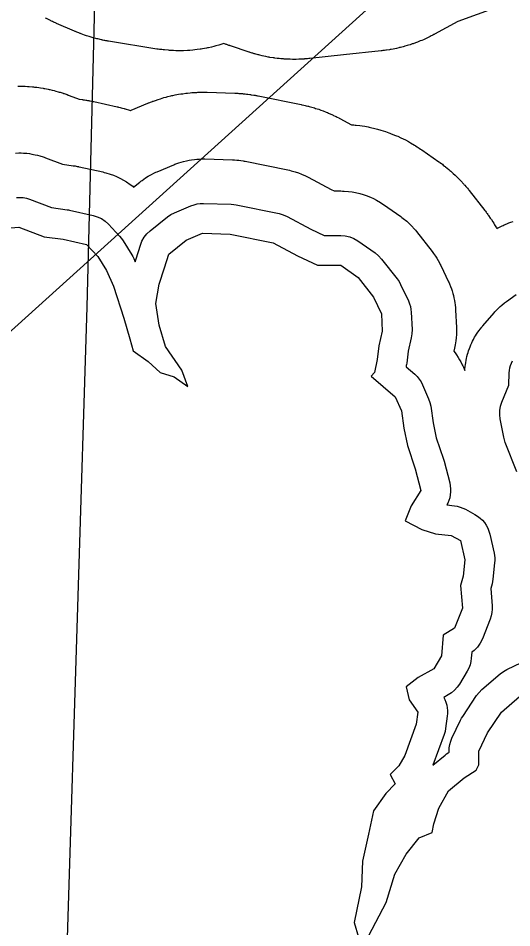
# Model space of a CAD drawing. Extents: x 1950930 to 2061844, y 904556 to 1017002.
# Drawn here: x 1989848 to 1991089, y 1003195 to 1005485 of the extents above; entities that cross this region are included whole.
import ezdxf

# ---------------------------------------------------------------- set-up
doc = ezdxf.new("R2010")
doc.units = 0
for name, color, linetype in [('Exist Hydrographic Buffer Line', 7, 'Continuous'), ('Exist Hydrographic Lake Shore', 7, 'Continuous'), ('Exist Road Secondary Structure Standard Bridge Number Label', 7, 'Continuous'), ('Exist Utilities Electrical Transmission Line', 7, 'Continuous')]:
    doc.layers.add(name, color=color, linetype=linetype)

msp = doc.modelspace()

# ---------------------------------------------------------------- linework, layer by layer
at = {"layer": 'Exist Hydrographic Buffer Line'}
for points in [[(1991050.6, 1005511.7), (1990953.4, 1005476.8), (1990895, 1005444.8), (1990894.1, 1005444.3), (1990893.1, 1005443.8), (1990890.7, 1005442.5), (1990888.8, 1005441.5), (1990886.9, 1005440.6), (1990884.4, 1005439.3), (1990883.5, 1005438.9), (1990882.6, 1005438.4), (1990875.8, 1005435.1), (1990873.9, 1005434.2), (1990872, 1005433.4), (1990866.9, 1005431), (1990863.1, 1005429.4), (1990859.2, 1005427.8), (1990854, 1005425.7), (1990852, 1005425), (1990850.1, 1005424.2), (1990843.1, 1005421.6), (1990841.1, 1005420.9), (1990839.1, 1005420.2), (1990833.8, 1005418.5), (1990829.8, 1005417.2), (1990825.8, 1005416), (1990820.4, 1005414.4), (1990818.4, 1005413.9), (1990816.4, 1005413.3), (1990809.1, 1005411.5), (1990807.1, 1005411), (1990805, 1005410.5), (1990799.6, 1005409.2), (1990795.5, 1005408.3), (1990791.4, 1005407.5), (1990785.9, 1005406.6), (1990783.8, 1005406.2), (1990781.7, 1005405.9), (1990774.3, 1005404.7), (1990773.3, 1005404.6), (1990772.2, 1005404.4), (1990769.5, 1005404.1), (1990767.4, 1005403.8), (1990765.3, 1005403.5), (1990762.5, 1005403.2), (1990761.5, 1005403.1), (1990760.4, 1005403), (1990665.9, 1005393.3), (1990581.1, 1005383.7), (1990580, 1005383.6), (1990578.9, 1005383.4), (1990575.8, 1005383.1), (1990573.6, 1005382.9), (1990571.3, 1005382.7), (1990568.2, 1005382.5), (1990567.1, 1005382.4), (1990566, 1005382.4), (1990557.8, 1005381.9), (1990555.5, 1005381.8), (1990553.3, 1005381.7), (1990547.2, 1005381.5), (1990542.6, 1005381.4), (1990538, 1005381.5), (1990531.9, 1005381.6), (1990529.7, 1005381.7), (1990527.4, 1005381.8), (1990519.2, 1005382.2), (1990516.9, 1005382.3), (1990514.7, 1005382.5), (1990508.6, 1005382.9), (1990504, 1005383.3), (1990499.5, 1005383.9), (1990493.5, 1005384.7), (1990491.2, 1005385), (1990488.9, 1005385.3), (1990480.9, 1005386.6), (1990478.6, 1005387), (1990476.4, 1005387.4), (1990470.4, 1005388.5), (1990465.9, 1005389.4), (1990461.5, 1005390.5), (1990455.6, 1005391.9), (1990453.3, 1005392.5), (1990451.1, 1005393.1), (1990443.3, 1005395.2), (1990442.2, 1005395.5), (1990441.1, 1005395.8), (1990438.1, 1005396.7), (1990435.9, 1005397.3), (1990433.8, 1005398), (1990430.9, 1005398.9), (1990429.8, 1005399.3), (1990428.7, 1005399.7), (1990381.4, 1005415.4), (1990380.5, 1005415.7), (1990379.7, 1005416), (1990377.5, 1005416.7), (1990375.9, 1005417.3), (1990374.3, 1005417.9), (1990372.1, 1005418.7), (1990371.3, 1005419), (1990370.5, 1005419.3), (1990365.1, 1005421.4), (1990357.7, 1005419), (1990355, 1005418.1), (1990352.2, 1005417.3), (1990345, 1005415.2), (1990339.5, 1005413.8), (1990333.9, 1005412.5), (1990326.5, 1005410.9), (1990323.8, 1005410.3), (1990321, 1005409.8), (1990311, 1005408), (1990308.2, 1005407.5), (1990305.4, 1005407.1), (1990297.9, 1005406), (1990292.3, 1005405.3), (1990286.6, 1005404.7), (1990279.1, 1005404.2), (1990276.2, 1005404), (1990273.4, 1005403.8), (1990263.3, 1005403.4), (1990260.4, 1005403.3), (1990257.6, 1005403.2), (1990250, 1005403.2), (1990244.4, 1005403.2), (1990238.7, 1005403.5), (1990231.1, 1005403.9), (1990228.3, 1005404.1), (1990225.5, 1005404.3), (1990215.4, 1005405.3), (1990214, 1005405.4), (1990212.5, 1005405.6), (1990208.8, 1005406), (1990206, 1005406.3), (1990203.2, 1005406.7), (1990199.4, 1005407.2), (1990198, 1005407.4), (1990196.6, 1005407.6), (1990074.4, 1005427.4), (1990073.1, 1005427.6), (1990071.8, 1005427.8), (1990068.3, 1005428.4), (1990065.7, 1005428.9), (1990063.2, 1005429.4), (1990059.7, 1005430.2), (1990058.4, 1005430.4), (1990057.2, 1005430.7), (1990048, 1005432.8), (1990045.4, 1005433.4), (1990042.9, 1005434), (1990036.1, 1005435.8), (1990031, 1005437.2), (1990026, 1005438.7), (1990019.4, 1005440.9), (1990016.9, 1005441.8), (1990014.4, 1005442.6), (1990005.6, 1005445.8), (1990004.3, 1005446.3), (1990003.1, 1005446.8), (1989999.8, 1005448), (1989997.4, 1005449), (1989994.9, 1005449.9), (1989991.7, 1005451.3), (1989990.5, 1005451.8), (1989989.3, 1005452.3), (1989943.9, 1005472.1), (1989942.8, 1005472.6), (1989941.7, 1005473.1), (1989938.6, 1005474.5), (1989936.3, 1005475.5), (1989934.1, 1005476.6), (1989931.1, 1005478.1), (1989929.9, 1005478.6), (1989928.8, 1005479.2), (1989920.8, 1005483.2), (1989918.6, 1005484.4), (1989916.4, 1005485.6)], [(1989846.8, 1005313.9), (1989849.1, 1005314), (1989855.3, 1005313.9), (1989860, 1005313.9), (1989864.7, 1005313.7), (1989870.9, 1005313.3), (1989873.2, 1005313.2), (1989875.5, 1005313), (1989883.8, 1005312.3), (1989886.1, 1005312.1), (1989888.5, 1005311.8), (1989894.6, 1005311.1), (1989899.3, 1005310.5), (1989903.9, 1005309.8), (1989910, 1005308.8), (1989912.3, 1005308.4), (1989914.6, 1005307.9), (1989922.8, 1005306.3), (1989925.1, 1005305.8), (1989927.3, 1005305.3), (1989933.4, 1005303.9), (1989937.9, 1005302.8), (1989942.4, 1005301.6), (1989948.4, 1005299.9), (1989950.6, 1005299.2), (1989952.9, 1005298.6), (1989960.8, 1005296), (1989961.9, 1005295.7), (1989963, 1005295.3), (1989966, 1005294.3), (1989968.2, 1005293.6), (1989970.4, 1005292.8), (1989973.3, 1005291.7), (1989974.4, 1005291.3), (1989975.5, 1005290.9), (1990000.8, 1005281.3), (1990008.6, 1005280.2), (1990009.1, 1005280.2), (1990009.5, 1005280.1), (1990010.7, 1005280), (1990011.5, 1005279.8), (1990012.4, 1005279.7), (1990013.5, 1005279.5), (1990014, 1005279.5), (1990014.4, 1005279.4), (1990017.5, 1005278.9), (1990018.3, 1005278.8), (1990019.2, 1005278.6), (1990021.5, 1005278.2), (1990023.2, 1005277.9), (1990024.9, 1005277.6), (1990027.2, 1005277.2), (1990028.1, 1005277), (1990029, 1005276.9), (1990032, 1005276.2), (1990032.4, 1005276.2), (1990032.9, 1005276.1), (1990034, 1005275.8), (1990034.9, 1005275.7), (1990035.7, 1005275.5), (1990036.9, 1005275.2), (1990037.3, 1005275.1), (1990037.7, 1005275), (1990096.5, 1005262), (1990098.1, 1005261.6), (1990099.6, 1005261.2), (1990103.7, 1005260.2), (1990106.8, 1005259.5), (1990109.9, 1005258.6), (1990113.9, 1005257.5), (1990115.5, 1005257), (1990117, 1005256.6), (1990127.8, 1005253.3), (1990130.2, 1005252.6), (1990130.9, 1005252.9), (1990132.2, 1005253.5), (1990173.6, 1005270.9), (1990174.7, 1005271.3), (1990175.7, 1005271.8), (1990178.5, 1005272.9), (1990180.6, 1005273.7), (1990182.7, 1005274.5), (1990185.5, 1005275.6), (1990186.6, 1005276), (1990187.6, 1005276.4), (1990195.2, 1005279.1), (1990197.4, 1005279.9), (1990199.5, 1005280.6), (1990205.2, 1005282.5), (1990209.5, 1005283.8), (1990213.9, 1005285.1), (1990219.7, 1005286.6), (1990221.9, 1005287.2), (1990224.1, 1005287.7), (1990231.9, 1005289.6), (1990234.1, 1005290.2), (1990236.3, 1005290.6), (1990242.2, 1005291.9), (1990246.6, 1005292.8), (1990251.1, 1005293.6), (1990257, 1005294.5), (1990259.2, 1005294.8), (1990261.5, 1005295.1), (1990269.5, 1005296.2), (1990271.7, 1005296.5), (1990273.9, 1005296.7), (1990279.9, 1005297.3), (1990284.4, 1005297.7), (1990288.9, 1005298), (1990294.9, 1005298.3), (1990297.2, 1005298.4), (1990299.5, 1005298.5), (1990307.5, 1005298.7), (1990308.6, 1005298.7), (1990309.8, 1005298.7), (1990312.8, 1005298.7), (1990315, 1005298.7), (1990317.3, 1005298.7), (1990320.3, 1005298.6), (1990321.4, 1005298.6), (1990322.6, 1005298.6), (1990392.3, 1005296.4), (1990393.2, 1005296.4), (1990394.1, 1005296.3), (1990396.4, 1005296.2), (1990398.2, 1005296.2), (1990399.9, 1005296.1), (1990402.3, 1005295.9), (1990403.2, 1005295.9), (1990404.1, 1005295.8), (1990410.3, 1005295.3), (1990412.1, 1005295.2), (1990413.9, 1005295), (1990418.6, 1005294.6), (1990422.1, 1005294.2), (1990425.6, 1005293.8), (1990430.2, 1005293.1), (1990432, 1005292.9), (1990433.7, 1005292.6), (1990440, 1005291.6), (1990440.8, 1005291.5), (1990441.7, 1005291.4), (1990444, 1005291), (1990445.8, 1005290.7), (1990447.5, 1005290.3), (1990449.8, 1005289.9), (1990450.7, 1005289.7), (1990451.5, 1005289.5), (1990559.4, 1005267.7), (1990560.9, 1005267.4), (1990562.4, 1005267.1), (1990566.4, 1005266.2), (1990569.4, 1005265.5), (1990572.4, 1005264.8), (1990576.3, 1005263.8), (1990577.8, 1005263.4), (1990579.3, 1005263), (1990589.9, 1005260), (1990592.8, 1005259.1), (1990595.8, 1005258.2), (1990603.6, 1005255.7), (1990609.4, 1005253.8), (1990615.1, 1005251.6), (1990622.7, 1005248.5), (1990625.6, 1005247.4), (1990628.4, 1005246.1), (1990638.4, 1005241.7), (1990639.8, 1005241), (1990641.2, 1005240.4), (1990644.9, 1005238.7), (1990647.7, 1005237.3), (1990650.4, 1005236), (1990654.1, 1005234.1), (1990655.4, 1005233.4), (1990656.8, 1005232.7), (1990686.3, 1005216.8), (1990691.8, 1005216.4), (1990695, 1005216.1), (1990698.2, 1005215.8), (1990706.7, 1005214.8), (1990713, 1005214), (1990719.4, 1005212.9), (1990727.8, 1005211.2), (1990730.9, 1005210.6), (1990734, 1005209.9), (1990745.2, 1005207.3), (1990748.3, 1005206.5), (1990751.4, 1005205.7), (1990759.7, 1005203.5), (1990765.8, 1005201.6), (1990771.9, 1005199.6), (1990779.9, 1005196.7), (1990783, 1005195.6), (1990785.9, 1005194.4), (1990796.6, 1005190.2), (1990799.5, 1005189), (1990802.5, 1005187.7), (1990810.3, 1005184.2), (1990816.1, 1005181.5), (1990821.8, 1005178.5), (1990829.3, 1005174.4), (1990832.1, 1005172.9), (1990834.9, 1005171.3), (1990844.7, 1005165.4), (1990846.1, 1005164.6), (1990847.5, 1005163.8), (1990851.1, 1005161.5), (1990853.8, 1005159.8), (1990856.5, 1005158), (1990860.1, 1005155.7), (1990861.4, 1005154.8), (1990862.7, 1005153.8), (1990906.3, 1005123.3), (1990907.6, 1005122.4), (1990908.8, 1005121.5), (1990912.2, 1005119.1), (1990914.7, 1005117.2), (1990917.1, 1005115.3), (1990920.4, 1005112.8), (1990921.6, 1005111.8), (1990922.8, 1005110.8), (1990931.4, 1005103.8), (1990933.8, 1005101.8), (1990936.1, 1005099.8), (1990942.3, 1005094.3), (1990946.9, 1005090.1), (1990951.4, 1005085.7), (1990957.2, 1005079.8), (1990959.3, 1005077.6), (1990961.4, 1005075.3), (1990968.9, 1005067.1), (1990969.9, 1005065.9), (1990971, 1005064.8), (1990973.7, 1005061.7), (1990975.7, 1005059.3), (1990977.7, 1005056.9), (1990980.3, 1005053.7), (1990981.3, 1005052.5), (1990982.2, 1005051.3), (1991021.5, 1005001.1), (1991022.2, 1005000.2), (1991022.9, 1004999.3), (1991024.8, 1004996.8), (1991026.2, 1004994.9), (1991027.5, 1004993), (1991029.3, 1004990.5), (1991030, 1004989.6), (1991030.7, 1004988.6), (1991035.4, 1004981.8), (1991036.7, 1004979.9), (1991038, 1004978), (1991041.4, 1004972.8), (1991043.9, 1004968.8), (1991046.3, 1004964.8), (1991049.4, 1004959.5), (1991050.6, 1004957.5), (1991051.5, 1004955.9), (1991051.6, 1004955.9), (1991054, 1004957.1), (1991056.5, 1004958.3), (1991065.3, 1004962.4), (1991067.8, 1004963.5), (1991070.3, 1004964.6), (1991076.9, 1004967.4), (1991082, 1004969.5), (1991087.1, 1004971.4), (1991092.9, 1004973.4)], [(1989840.5, 1005145.7), (1989848.8, 1005146), (1989855, 1005145.9), (1989861.3, 1005145.6), (1989869.5, 1005144.9), (1989875.7, 1005144.2), (1989881.9, 1005143.1), (1989890, 1005141.5), (1989896.1, 1005140.1), (1989902.1, 1005138.4), (1989910, 1005135.9), (1989913, 1005134.9), (1989915.9, 1005133.9), (1989959.1, 1005117.4), (1989985.9, 1005113.8), (1989987.1, 1005113.6), (1989988.2, 1005113.4), (1989991.3, 1005113), (1989993.6, 1005112.6), (1989995.9, 1005112.1), (1989999, 1005111.5), (1990000.1, 1005111.3), (1990001.2, 1005111), (1990060.1, 1005098), (1990064.2, 1005097), (1990068.2, 1005095.8), (1990079.1, 1005092.5), (1990087.1, 1005089.8), (1990094.8, 1005086.4), (1990105, 1005081.6), (1990112.5, 1005077.6), (1990119.7, 1005073.1), (1990129.1, 1005066.8), (1990135.9, 1005061.8), (1990137.9, 1005060), (1990153.2, 1005072.3), (1990156.3, 1005074.7), (1990159.4, 1005076.9), (1990167.9, 1005082.8), (1990174.4, 1005087), (1990181.2, 1005090.7), (1990190.4, 1005095.4), (1990193.9, 1005097.1), (1990197.5, 1005098.6), (1990238.9, 1005116.1), (1990241.6, 1005117.2), (1990244.5, 1005118.3), (1990252.1, 1005121), (1990257.8, 1005122.9), (1990263.6, 1005124.5), (1990271.4, 1005126.4), (1990277.3, 1005127.6), (1990283.2, 1005128.6), (1990291.2, 1005129.6), (1990297.2, 1005130.2), (1990303.2, 1005130.5), (1990311.3, 1005130.7), (1990314.3, 1005130.7), (1990317.3, 1005130.7), (1990387, 1005128.5), (1990389.4, 1005128.4), (1990391.7, 1005128.2), (1990398, 1005127.8), (1990402.7, 1005127.3), (1990407.4, 1005126.7), (1990413.6, 1005125.7), (1990415.9, 1005125.3), (1990418.3, 1005124.9), (1990526.1, 1005103.1), (1990530.1, 1005102.2), (1990534.1, 1005101.2), (1990544.6, 1005098.2), (1990552.4, 1005095.7), (1990560, 1005092.7), (1990570.1, 1005088.2), (1990573.8, 1005086.5), (1990577.4, 1005084.6), (1990634.7, 1005053.9), (1990642.6, 1005050.1), (1990659, 1005050.1), (1990663.3, 1005050), (1990667.6, 1005049.8), (1990679, 1005048.9), (1990687.5, 1005047.9), (1990695.9, 1005046.3), (1990707, 1005043.7), (1990715.3, 1005041.4), (1990723.3, 1005038.5), (1990733.9, 1005034.3), (1990741.8, 1005030.8), (1990749.3, 1005026.7), (1990759.1, 1005020.9), (1990762.8, 1005018.6), (1990766.3, 1005016.2), (1990809.9, 1004985.7), (1990813.2, 1004983.3), (1990816.5, 1004980.7), (1990825.1, 1004973.7), (1990831.3, 1004968.2), (1990837.1, 1004962.3), (1990844.6, 1004954.1), (1990847.3, 1004951), (1990849.9, 1004947.8), (1990889.1, 1004897.6), (1990891, 1004895.1), (1990892.8, 1004892.6), (1990897.6, 1004885.8), (1990901, 1004880.6), (1990904.1, 1004875.2), (1990908, 1004867.9), (1990909.5, 1004865.2), (1990910.8, 1004862.4), (1990930.5, 1004821), (1990931.6, 1004818.5), (1990932.7, 1004816), (1990935.5, 1004809.2), (1990937.5, 1004804.1), (1990939.2, 1004798.8), (1990941.3, 1004791.8), (1990942.8, 1004786.5), (1990944, 1004781.2), (1990945.5, 1004774), (1990946.4, 1004768.5), (1990947.1, 1004763.1), (1990947.8, 1004755.8), (1990948, 1004753), (1990948.2, 1004750.3), (1990950.4, 1004706.7), (1990950.5, 1004702.8), (1990950.5, 1004698.8), (1990950.3, 1004688.3), (1990949.9, 1004680.5), (1990948.9, 1004672.7), (1990947.2, 1004662.3), (1990946.5, 1004658.4), (1990945.7, 1004654.6), (1990943.8, 1004646.5), (1990946.6, 1004642.9), (1990950.2, 1004637.7), (1990954.9, 1004630.7), (1990958.2, 1004625.3), (1990961.2, 1004619.8), (1990965, 1004612.2), (1990966.3, 1004609.4), (1990967.6, 1004606.6), (1990971.3, 1004598.2), (1990971.4, 1004600), (1990971.6, 1004602.3), (1990972.2, 1004608.5), (1990972.7, 1004613.1), (1990973.4, 1004617.7), (1990974.5, 1004623.8), (1990975.4, 1004628.4), (1990976.5, 1004632.9), (1990978, 1004638.9), (1990979.3, 1004643.4), (1990980.8, 1004647.8), (1990982.8, 1004653.7), (1990984.5, 1004658), (1990986.3, 1004662.3), (1990988.9, 1004668), (1990990.9, 1004672.2), (1990993, 1004676.3), (1990996, 1004681.7), (1990998.4, 1004685.7), (1991000.9, 1004689.6), (1991004.3, 1004694.8), (1991007, 1004698.6), (1991009.8, 1004702.3), (1991013.7, 1004707.2), (1991015.2, 1004709), (1991016.7, 1004710.8), (1991045, 1004743.5), (1991047.1, 1004745.9), (1991049.3, 1004748.2), (1991055.3, 1004754.3), (1991059.8, 1004758.8), (1991064.7, 1004762.9), (1991071.3, 1004768.3), (1991073.8, 1004770.3), (1991076.3, 1004772.2), (1991100.3, 1004789.7)], [(1989843.4, 1005033.8), (1989851.7, 1005034), (1989860, 1005033.3), (1989868.2, 1005031.7), (1989876.1, 1005029.1), (1989931.3, 1005008.2), (1989970.8, 1005002.8), (1989973.9, 1005002.3), (1989976.9, 1005001.7), (1990035.8, 1004988.6), (1990046.6, 1004985.3), (1990056.8, 1004980.5), (1990066.2, 1004974.1), (1990074.5, 1004966.4), (1990102.8, 1004935.9), (1990107.4, 1004930.5), (1990111.4, 1004924.6), (1990133.2, 1004889.7), (1990135.8, 1004885.2), (1990138.1, 1004880.4), (1990141.9, 1004872.1), (1990144, 1004879), (1990154.9, 1004913.8), (1990159, 1004924.1), (1990164.6, 1004933.7), (1990171.5, 1004942.4), (1990179.6, 1004950), (1990223.2, 1004984.9), (1990231.7, 1004990.8), (1990240.9, 1004995.4), (1990282.3, 1005012.9), (1990289.9, 1005015.6), (1990297.8, 1005017.5), (1990305.8, 1005018.5), (1990313.8, 1005018.7), (1990383.5, 1005016.5), (1990389.8, 1005016.1), (1990396.1, 1005015.1), (1990503.9, 1004993.3), (1990514.5, 1004990.3), (1990524.5, 1004985.9), (1990584, 1004954), (1990617.2, 1004938.1), (1990659, 1004938.1), (1990670.4, 1004937.2), (1990681.6, 1004934.6), (1990692.2, 1004930.3), (1990702.1, 1004924.5), (1990745.6, 1004894), (1990754.2, 1004887), (1990761.7, 1004878.8), (1990800.9, 1004828.6), (1990805.7, 1004821.8), (1990809.6, 1004814.5), (1990829.2, 1004773.1), (1990832, 1004766.3), (1990834.2, 1004759.2), (1990835.6, 1004752), (1990836.3, 1004744.7), (1990838.5, 1004701.1), (1990838.3, 1004690.6), (1990836.6, 1004680.2), (1990828.8, 1004647), (1990825, 1004616.1), (1990824.6, 1004613.4), (1990824.1, 1004610.7), (1990823.4, 1004607.2), (1990845.1, 1004588.6), (1990851.2, 1004582.7), (1990856.6, 1004576.3), (1990861.2, 1004569.2), (1990865, 1004561.7), (1990880.3, 1004526.8), (1990883.6, 1004517.5), (1990885.7, 1004507.9), (1990892, 1004466.1), (1990899.4, 1004428.8), (1990917.6, 1004374.4), (1990918.3, 1004371.9), (1990919, 1004369.5), (1990933.2, 1004315), (1990934.7, 1004307.6), (1990935.5, 1004300.2), (1990935.5, 1004292.6), (1990934.8, 1004285.2), (1990933.3, 1004277.8), (1990931.1, 1004270.6), (1990928.2, 1004263.7), (1990925.9, 1004259.4), (1990945.1, 1004257.3), (1990952.3, 1004256.1), (1990959.4, 1004254.3), (1990966.2, 1004251.8), (1990972.8, 1004248.6), (1990996.8, 1004235.5), (1991003.5, 1004231.3), (1991009.8, 1004226.5), (1991015.5, 1004221), (1991020.7, 1004214.9), (1991025.1, 1004208.3), (1991028.8, 1004201.3), (1991031.8, 1004193.9), (1991034, 1004186.3), (1991044.9, 1004138.3), (1991046, 1004132.3), (1991046.6, 1004126.1), (1991046.7, 1004120), (1991046.3, 1004113.9), (1991041.9, 1004072.4), (1991041.1, 1004066.4), (1991039.7, 1004060.5), (1991036.6, 1004049.1), (1991040, 1004005.3), (1991040.1, 1003996.9), (1991039.4, 1003988.5), (1991037.7, 1003980.3), (1991035, 1003972.3), (1991015.4, 1003922.1), (1991010.1, 1003911.2), (1991003.1, 1003901.4), (1990994.7, 1003892.7), (1990988.9, 1003888.5), (1990987.6, 1003873.4), (1990986.4, 1003865), (1990984.3, 1003856.7), (1990981.2, 1003848.7), (1990977.2, 1003841.1), (1990957.6, 1003808.4), (1990952, 1003800.3), (1990945.4, 1003793.1), (1990938, 1003786.7), (1990929.7, 1003781.4), (1990918.1, 1003775), (1990921.1, 1003769.2), (1990923.8, 1003762.5), (1990925.8, 1003755.7), (1990927.2, 1003748.7), (1990927.9, 1003741.6), (1990927.9, 1003734.4), (1990927.2, 1003727.3), (1990922.8, 1003696.8), (1990921.4, 1003689.3), (1990919.1, 1003681.9), (1990891.2, 1003604.5), (1990921.5, 1003629.8), (1990925.1, 1003632.7), (1990929, 1003635.3), (1990931.6, 1003637), (1990931.6, 1003639.8), (1990932, 1003648.1), (1990933.4, 1003656.3), (1990935.7, 1003664.3), (1990938.9, 1003672), (1990960.6, 1003717.8), (1990963.1, 1003722.6), (1990966, 1003727.2), (1991000.8, 1003779.5), (1991007.1, 1003787.6), (1991014.4, 1003794.9), (1991060.2, 1003834.1), (1991068.2, 1003840.1), (1991077, 1003845), (1991114.1, 1003862.5)], [(1991102.5, 1004342.6), (1991073.1, 1004416.8), (1991070.8, 1004423.5), (1991069.1, 1004430.4), (1991060.4, 1004476.2), (1991059.1, 1004486.8), (1991059.4, 1004497.4), (1991061.2, 1004507.9), (1991064.4, 1004518.1), (1991081.6, 1004561), (1991083.1, 1004592.1), (1991083.7, 1004598.3), (1991084.8, 1004604.4), (1991086.3, 1004610.4), (1991088.4, 1004616.3), (1991091, 1004622)]]:
    msp.add_lwpolyline(points, dxfattribs=at)
at = {"layer": 'Exist Hydrographic Lake Shore'}
for points in [[(1989796.1, 1004954.7), (1989849.5, 1004959), (1989912.7, 1004935), (1989960.6, 1004928.5), (1990019.5, 1004915.4), (1990047.8, 1004884.9), (1990069.6, 1004850), (1990087, 1004810.8), (1990113.2, 1004730.1), (1990128.4, 1004677.7), (1990137.1, 1004647.2), (1990174.2, 1004621), (1990204.7, 1004592.7), (1990239.6, 1004581.8), (1990274.4, 1004557.8), (1990259.2, 1004599.2), (1990217.8, 1004658.1), (1990202.5, 1004712.6), (1990193.8, 1004767.1), (1990202.5, 1004815.1), (1990215.6, 1004856.5), (1990226.5, 1004891.4), (1990270.1, 1004926.3), (1990311.5, 1004943.8), (1990381.2, 1004941.6), (1990489.1, 1004919.8), (1990550.1, 1004887.1), (1990600.2, 1004863.1), (1990659, 1004863.1), (1990702.6, 1004832.6), (1990741.8, 1004782.4), (1990761.4, 1004741), (1990763.6, 1004697.4), (1990754.9, 1004660.3), (1990750.5, 1004625.4), (1990744, 1004592.7), (1990735.3, 1004584), (1990765.8, 1004557.8), (1990796.3, 1004531.6), (1990811.6, 1004496.8), (1990818.1, 1004453.1), (1990826.8, 1004409.5), (1990846.4, 1004350.7), (1990860.6, 1004296.1), (1990836.6, 1004256.9), (1990821.4, 1004219.8), (1990862.8, 1004198), (1990897.6, 1004187.1), (1990936.9, 1004182.8), (1990960.8, 1004169.7), (1990971.7, 1004121.7), (1990967.4, 1004080.3), (1990960.8, 1004056.3), (1990965.2, 1003999.6), (1990945.6, 1003949.4), (1990917.2, 1003932), (1990912.9, 1003879.7), (1990893.3, 1003846.9), (1990854, 1003825.1), (1990823.5, 1003801.2), (1990831.2, 1003768.5), (1990853, 1003737.9), (1990848.6, 1003707.4), (1990820.3, 1003628.9), (1990805, 1003602.7), (1990783.2, 1003580.9), (1990796.3, 1003556.9), (1990772.3, 1003533), (1990741.8, 1003489.3), (1990728.8, 1003430.5), (1990713.5, 1003362.9), (1990711.3, 1003297.5), (1990692.8, 1003208), (1990703.7, 1003171)], [(1990729.8, 1003175.3), (1990773.4, 1003258.2), (1990795.2, 1003330.2), (1990823.5, 1003380.3), (1990856.2, 1003421.7), (1990888.9, 1003434.8), (1990893.3, 1003456.6), (1990906.3, 1003495.9), (1990930.3, 1003539.5), (1990969.5, 1003572.2), (1991000, 1003591.8), (1991006.6, 1003604.9), (1991006.6, 1003639.8), (1991028.4, 1003685.6), (1991063.2, 1003737.9), (1991109, 1003777.2), (1991146, 1003794.6), (1991191.8, 1003792.4), (1991259.3, 1003777.2), (1991316, 1003737.9), (1991367.2, 1003720.5)]]:
    msp.add_lwpolyline(points, dxfattribs=at)
at = {"layer": 'Exist Road Secondary Structure Standard Bridge Number Label'}
msp.add_line((1991547.9, 1006251.8), (1986605, 1001781.6), dxfattribs=at)
at = {"layer": 'Exist Utilities Electrical Transmission Line'}
msp.add_line((1989997.3, 1004029.5), (1989902.7, 1000982.6), dxfattribs=at)
msp.add_lwpolyline([(1990076.6, 1006980.7), (1990020, 1004758.2), (1989997.3, 1004029.5)], dxfattribs=at)

doc.saveas('drawing.dxf')
